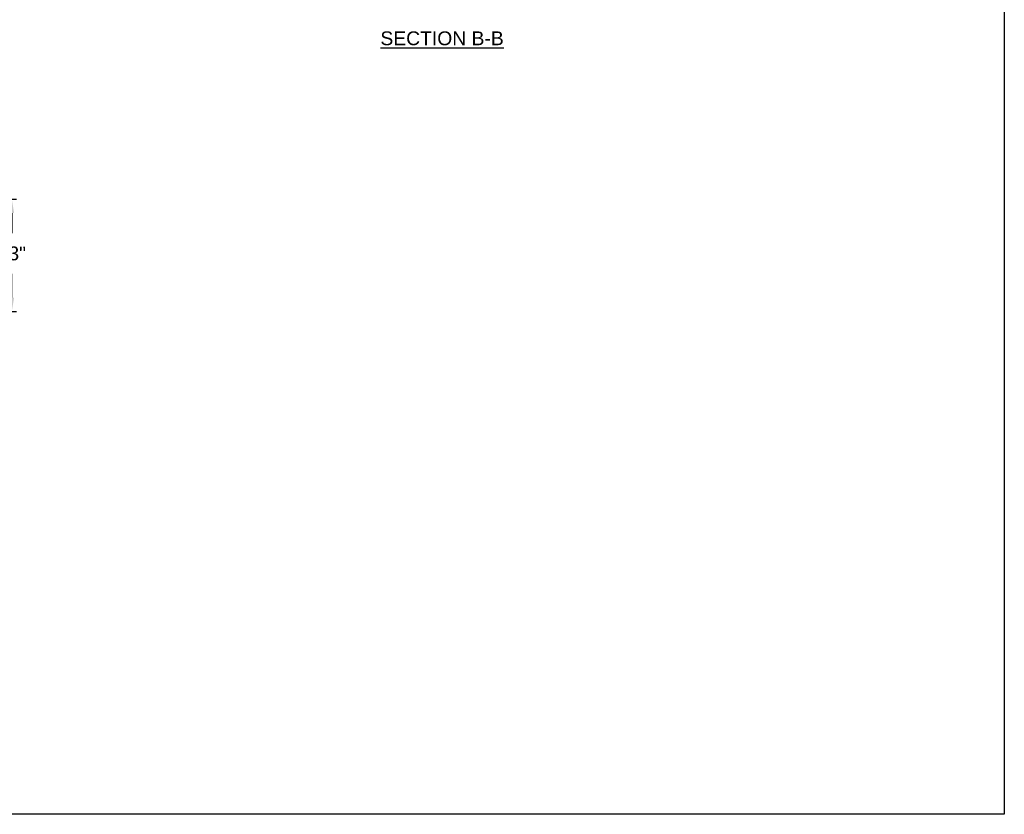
# Model space of a CAD drawing. Header units: inches. Extents: x 170 to 312, y 215 to 248.
# Tile 363 of 410: x 281 to 288, y 215 to 220. Entities that reach past the tile are written whole.
import ezdxf

# ---------------------------------------------------------------- set-up
doc = ezdxf.new("R2010")
doc.units = ezdxf.units.IN
doc.header["$LTSCALE"] = 0.25
doc.header["$MEASUREMENT"] = 0
doc.layers.add('ANNOTATIONS', color=1, linetype='Continuous')
doc.styles.add('ARIAL', font='arial.ttf', dxfattribs={"height": 0.09375})
doc.dimstyles.new('STANDARD$0', dxfattribs={"dimtxt": 0.09375, "dimasz": 0.09375, "dimexe": 0.03125, "dimexo": 0.046875, "dimgap": 0.09, "dimtad": 0, "dimtih": 1, "dimtoh": 1, "dimdec": 4, "dimzin": 0, "dimdsep": 46, "dimtxsty": 'ARIAL', "dimcen": 0.09, "dimadec": 0, "dimazin": 0, "dimtfac": 1, "dimtdec": 4, "dimtofl": 0, "dimtmove": 0, "dimatfit": 1, "dimfxl": 1, "dimtolj": 1, "dimtzin": 0, "dimarcsym": 0})

# ---------------------------------------------------------------- blocks, each defined once
blk = doc.blocks.new('*D237')
at = {"layer": 'ANNOTATIONS', "color": 0, "linetype": 'ByBlock', "lineweight": -2, "transparency": 16777216}
for p, q in [((280.6649, 218.9316), (281.0101, 218.9316)), ((280.9789, 218.8378), (280.9789, 218.7014)), ((280.9789, 218.264), (280.9789, 218.4256)), ((280.8237, 218.1702), (281.0101, 218.1702))]:
    blk.add_line(p, q, dxfattribs=at)
at = {"layer": 'ANNOTATIONS', "color": 0, "transparency": 16777216}
for points in [[(280.9633, 218.8378), (280.9945, 218.8378), (280.9789, 218.9316)], [(280.9633, 218.264), (280.9945, 218.264), (280.9789, 218.1702)]]:
    blk.add_solid(points, dxfattribs=at)
at = {"layer": 'defpoints', "color": 0, "transparency": 16777216}
for p in [(280.618, 218.9316), (280.9789, 218.9316), (280.7769, 218.1702)]:
    blk.add_point(p, dxfattribs=at)
at = {"layer": 'ANNOTATIONS', "color": 0, "transparency": 16777216, "insert": (280.9789, 218.5635), "char_height": 0.09375, "attachment_point": 5, "style": 'ARIAL'}
blk.add_mtext('\\A1;13"', dxfattribs=at)

msp = doc.modelspace()

# ---------------------------------------------------------------- linework, layer by layer
at = {"layer": 'defpoints'}
msp.add_lwpolyline([(287.7119, 214.75854), (268.24203, 214.75854), (268.24203, 227.49365), (287.7119, 227.49365)], close=True, dxfattribs=at)

# ---------------------------------------------------------------- texts
at = {"layer": 'ANNOTATIONS', "insert": (283.89779, 220.07055), "char_height": 0.09375, "width": 1.3823677, "attachment_point": 2, "style": 'ARIAL'}
msp.add_mtext('{\\LSECTION B-B}', dxfattribs=at)

# ---------------------------------------------------------------- dimensions: what is measured, and where the dimension line sits
at = {"layer": 'ANNOTATIONS'}
dim = msp.add_linear_dim(base=(280.97888, 218.93158), p1=(280.77686, 218.17022), p2=(280.61804, 218.93158), angle=90, text='13"', dimstyle='STANDARD$0', override={"dimarcsym": 1}, dxfattribs=at)
dim.commit()
dim.dimension.update_dxf_attribs({"geometry": '*D237', "text_midpoint": (280.97888, 218.56355), "dimtype": 160})

doc.saveas('drawing.dxf')
